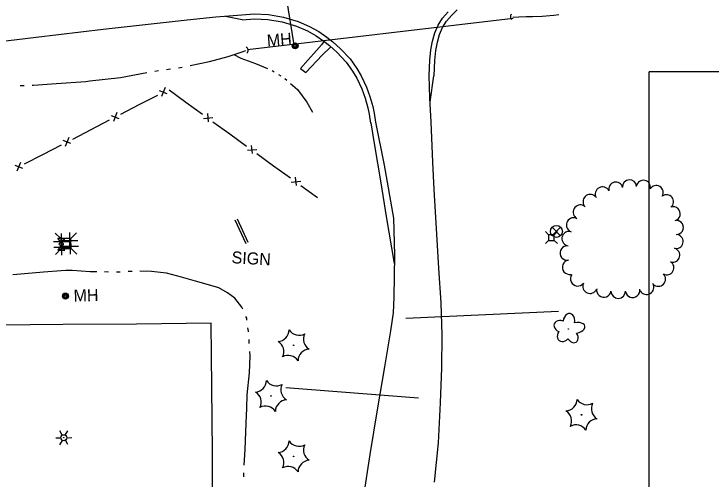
# Model space of a CAD drawing. Extents: x 589250 to 1188077, y 162953 to 363065.
# Drawn here: x 594908 to 595256.8, y 174685.3 to 174918 of the extents above; entities that cross this region are included whole.
import ezdxf

# ---------------------------------------------------------------- set-up
doc = ezdxf.new("R2010")
doc.units = 0
for name, color, linetype in [('E_DRN', 7, 'Continuous'), ('E_DRN_DrainTile', 7, 'Continuous'), ('E_DRN_SS_UG', 7, 'Continuous'), ('E_DWY', 7, 'Continuous'), ('E_FEN_P', 7, 'Continuous'), ('E_LAND_TreeLine_P', 7, 'Continuous'), ('E_LAND_Vegetation', 7, 'Continuous'), ('E_LTG', 7, 'Continuous'), ('E_RDWY', 7, 'Continuous'), ('E_RDWY_C_and_G', 7, 'Continuous'), ('E_RDWY_Gravel', 7, 'Continuous'), ('E_SGN', 7, 'Continuous'), ('E_SGN_Text', 7, 'Continuous'), ('E_SIG', 7, 'Continuous'), ('E_UTL_AG', 7, 'Continuous'), ('E_UTL_AG_Bold', 7, 'Continuous'), ('E_UTL_ETransformer', 7, 'Continuous'), ('E_UTL_MH', 7, 'Continuous'), ('E_UTL_MH_Text', 7, 'Continuous'), ('E_WTR_FlowLine', 7, 'Continuous')]:
    doc.layers.add(name, color=color, linetype=linetype)

msp = doc.modelspace()

# ---------------------------------------------------------------- linework, layer by layer
at = {"layer": 'E_DRN'}
for centre, radius, start, end in [((595157.93, 174916.59), 1.55, 132.5602, 238.8204), ((595023.15, 174899.81), 1.97, 311.577, 57.8372)]:
    msp.add_arc(centre, radius, start, end, dxfattribs=at)
at = {"layer": 'E_DRN_DrainTile'}
for p, q in [((595225.8, 174615.65), (595225.8, 174888.93)), ((595104.05, 174765.7), (595180.46, 174769.2)), ((595043.95, 174731.07), (595110.43, 174725.97))]:
    msp.add_line(p, q, dxfattribs=at)
msp.add_lwpolyline([(595465.8, 174888.93), (595345.8, 174888.93), (595225.8, 174888.93)], dxfattribs=at)
at = {"layer": 'E_DRN_SS_UG'}
for p, q in [((595048.14, 174902.43), (595037.9, 174966.88)), ((595024.89, 174900.14), (595157.72, 174915.82))]:
    msp.add_line(p, q, dxfattribs=at)
at = {"layer": 'E_DWY'}
for p, q in [((594932.47, 174762.54), (594897.53, 174762.19)), ((594969.34, 174762.81), (594932.47, 174762.54)), ((595006.62, 174763.23), (594969.34, 174762.81)), ((595006.91, 174731.27), (595006.62, 174763.23)), ((595007.34, 174698.72), (595006.91, 174731.27)), ((595007.26, 174668.49), (595007.34, 174698.72))]:
    msp.add_line(p, q, dxfattribs=at)
at = {"layer": 'E_FEN_P'}
for p, q in [((594980.68, 174879.67), (594984.5, 174878.19)), ((594981.97, 174876.81), (594983.74, 174881.25)), ((594985.56, 174879.95), (594993.95, 174873.87)), ((594970.68, 174872.6), (594979.89, 174877.36)), ((594961.48, 174867.85), (594970.68, 174872.6)), ((594993.95, 174873.87), (595002.34, 174867.79)), ((594956.57, 174867.21), (594960.39, 174865.72)), ((594957.86, 174864.34), (594959.63, 174868.79)), ((595002.78, 174865.68), (595007.55, 174866.1)), ((595004.76, 174868.13), (595005.15, 174864.04)), ((594946.57, 174860.14), (594955.78, 174864.9)), ((595007.54, 174864.02), (595015.93, 174857.94)), ((594937.37, 174855.39), (594946.57, 174860.14)), ((594933.75, 174851.88), (594935.52, 174856.33)), ((595015.93, 174857.94), (595024.32, 174851.86)), ((594922.46, 174847.68), (594931.67, 174852.44)), ((594932.46, 174854.75), (594936.28, 174853.26)), ((595026.74, 174852.2), (595027.13, 174848.11)), ((595024.76, 174849.75), (595029.53, 174850.18)), ((594913.26, 174842.92), (594922.46, 174847.68)), ((595029.51, 174848.1), (595037.9, 174842.02)), ((594908.35, 174842.29), (594912.17, 174840.8)), ((594909.64, 174839.42), (594911.41, 174843.87)), ((595037.9, 174842.02), (595046.3, 174835.94)), ((595046.74, 174833.83), (595051.5, 174834.25)), ((595048.71, 174836.27), (595049.11, 174832.19)), ((595051.49, 174832.17), (595059.88, 174826.09))]:
    msp.add_line(p, q, dxfattribs=at)
at = {"layer": 'E_LAND_TreeLine_P'}
for centre, radius, start, end in [((595216, 174831.5), 3.52, 3.2159, 183.2159), ((595222.97, 174831.24), 3.52, 348.9601, 168.9601), ((595202.48, 174827.79), 3.62, 27.6199, 207.6199), ((595209.1, 174830.32), 3.52, 13.9037, 193.9037), ((595229.37, 174828.59), 3.52, 328.5049, 148.5049), ((595196.36, 174824.05), 3.62, 45.3808, 225.3808), ((595234.54, 174824), 3.52, 308.1279, 128.1279), ((595191.44, 174818.78), 3.62, 60.4756, 240.4756), ((595237.9, 174817.96), 3.52, 286.8741, 106.8741), ((595188.06, 174812.41), 3.62, 70.7317, 250.7317), ((595239.44, 174811.16), 3.52, 269.265, 89.265), ((595185.81, 174805.55), 3.62, 82.2345, 262.2345), ((595239.32, 174804.13), 3.52, 256.2284, 76.2284), ((595184.85, 174798.38), 3.62, 99.3308, 279.3308), ((595237.65, 174797.3), 3.52, 256.2284, 76.2284), ((595186.02, 174791.25), 3.62, 99.3308, 279.3308), ((595234.72, 174790.98), 3.52, 239.931, 59.931), ((595190.08, 174785.44), 3.62, 143.4072, 323.4072), ((595230.41, 174785.37), 3.62, 225.1735, 45.1735), ((595196.25, 174781.74), 3.62, 156.111, 336.111), ((595224.55, 174781.23), 3.62, 209.9813, 29.9813), ((595203.16, 174779.83), 3.62, 170.9302, 350.9302), ((595210.35, 174779.3), 3.62, 180.1998, 0.1998), ((595217.56, 174779.65), 3.62, 189.5856, 9.5856)]:
    msp.add_arc(centre, radius, start, end, dxfattribs=at)
at = {"layer": 'E_LAND_Vegetation'}
for centre, radius in [((595185.4, 174760.36), 0.128), ((595047.9, 174752.18), 0.167), ((595036.59, 174726.87), 0.167), ((595191.95, 174717.42), 0.167), ((595047.92, 174696.62), 0.167)]:
    msp.add_circle(centre, radius, dxfattribs=at)
for centre, radius, start, end in [((595039.8, 174760.02), 5.9, 273.0879, 358.8528), ((595050.64, 174763.12), 5.9, 213.0879, 298.8528), ((595058.75, 174755.28), 5.91, 153.1276, 238.8037), ((595037.12, 174749.08), 5.9, 333.0832, 58.8481), ((595045.17, 174741.24), 5.9, 33.0879, 118.8528), ((595056.01, 174744.34), 5.9, 93.0879, 178.8528), ((595028.48, 174734.71), 5.9, 273.0879, 358.8528), ((595039.32, 174737.81), 5.9, 213.0879, 298.8528), ((595047.44, 174729.97), 5.91, 153.1276, 238.8037), ((595025.81, 174723.77), 5.9, 333.0832, 58.8481), ((595044.69, 174719.03), 5.9, 93.0879, 178.8528), ((595183.84, 174725.26), 5.9, 273.0879, 358.8528), ((595194.69, 174728.36), 5.9, 213.0879, 298.8528), ((595202.8, 174720.53), 5.91, 153.1276, 238.8037), ((595033.85, 174715.93), 5.9, 33.0879, 118.8528), ((595181.17, 174714.32), 5.9, 333.0832, 58.8481), ((595189.22, 174706.48), 5.9, 33.0879, 118.8528), ((595200.06, 174709.59), 5.9, 93.0879, 178.8528), ((595039.82, 174704.46), 5.9, 273.0879, 358.8528), ((595050.66, 174707.56), 5.9, 213.0879, 298.8528), ((595058.77, 174699.73), 5.91, 153.1276, 238.8037), ((595037.14, 174693.52), 5.9, 333.0832, 58.8481), ((595056.03, 174688.78), 5.9, 93.0879, 178.8528), ((595045.19, 174685.68), 5.9, 33.0879, 118.8528)]:
    msp.add_arc(centre, radius, start, end, dxfattribs=at)
for centre, major_axis, ratio in [((595185.67, 174763.88), (-0.59, -4.18), 0.691916), ((595181.72, 174761.66), (3.35, -1.35), 0.782863), ((595189.05, 174760.87), (-4.67, -0.86), 0.560249), ((595182.92, 174757.25), (2.15, 2.7), 0.832022), ((595187.36, 174756.85), (-1.95, 3.06), 0.716896)]:
    msp.add_ellipse(centre, major_axis=major_axis, ratio=ratio, start_param=1.570796, end_param=4.712389, dxfattribs=at)
at = {"layer": 'E_LTG'}
for p, q in [((594932.14, 174707.24), (594930.85, 174709.38)), ((594933.64, 174707.26), (594934.85, 174709.45)), ((594928.91, 174705.88), (594931.41, 174705.92)), ((594934.41, 174705.98), (594936.91, 174706.03)), ((594930.98, 174702.45), (594932.19, 174704.64)), ((594934.98, 174702.53), (594933.69, 174704.67))]:
    msp.add_line(p, q, dxfattribs=at)
for radius in [1.5, 0.125]:
    msp.add_circle((594932.91, 174705.95), radius, dxfattribs=at)
at = {"layer": 'E_RDWY'}
for p, q in [((594952.67, 174910.31), (594994.66, 174914.96)), ((594994.66, 174914.96), (595009.01, 174916.47)), ((595009.01, 174916.47), (595021.97, 174917.54)), ((594919.14, 174906.38), (594952.67, 174910.31)), ((594878.47, 174901.51), (594919.14, 174906.38)), ((595063.2, 174904.28), (595061.95, 174902.56)), ((595061.95, 174902.56), (595059.29, 174899.6)), ((595062.25, 174897.41), (595066.49, 174901.56)), ((595053.97, 174888.66), (595062.25, 174897.41)), ((595059.29, 174899.6), (595055.13, 174895.07)), ((595055.13, 174895.07), (595051.39, 174890.62)), ((595051.39, 174890.62), (595053.97, 174888.66)), ((595116.12, 174875.81), (595115.72, 174887.13)), ((595116.74, 174863.94), (595116.12, 174875.81)), ((595088.89, 174863.78), (595093.24, 174842.29)), ((595117.55, 174843.8), (595116.74, 174863.94)), ((595093.24, 174842.29), (595097.88, 174815.73)), ((595118.33, 174830.1), (595117.55, 174843.8)), ((595119.52, 174807.73), (595118.33, 174830.1)), ((595097.88, 174815.73), (595098.35, 174797.2)), ((595120.6, 174790.81), (595119.52, 174807.73)), ((595098.35, 174797.2), (595098.1, 174776.31)), ((595121.75, 174773.43), (595120.6, 174790.81)), ((595098.1, 174776.31), (595097.74, 174768.5)), ((595122.22, 174757.34), (595121.75, 174773.43)), ((595097.74, 174768.5), (595096.44, 174759.51)), ((595096.44, 174759.51), (595093.36, 174741.38)), ((595122.08, 174741), (595122.22, 174757.34)), ((595093.36, 174741.38), (595089.8, 174719.86)), ((595121.5, 174723.42), (595122.08, 174741)), ((595120.5, 174703.32), (595121.5, 174723.42)), ((595089.8, 174719.86), (595086.03, 174697.53)), ((595118.49, 174683.64), (595120.5, 174703.32)), ((595086.03, 174697.53), (595081.72, 174670.04))]:
    msp.add_line(p, q, dxfattribs=at)
at = {"layer": 'E_RDWY_C_and_G'}
for p, q in [((595021.97, 174917.54), (595028.23, 174917.93)), ((595028.23, 174917.93), (595035.35, 174917.68)), ((595122.39, 174915.81), (595125.19, 174918.97)), ((595126.99, 174917.24), (595129.79, 174919.94)), ((595022.13, 174915.04), (595028.26, 174915.43)), ((595028.26, 174915.43), (595035.09, 174915.18)), ((595035.09, 174915.18), (595042.21, 174913.98)), ((595035.35, 174917.68), (595042.78, 174916.42)), ((595042.78, 174916.42), (595050.2, 174914.22)), ((595120.21, 174912.27), (595122.39, 174915.81)), ((595124.4, 174914.32), (595126.99, 174917.24)), ((595042.21, 174913.98), (595049.34, 174911.86)), ((595049.34, 174911.86), (595054.81, 174909.49)), ((595050.2, 174914.22), (595055.92, 174911.73)), ((595055.92, 174911.73), (595060.56, 174909.12)), ((595118.55, 174908.57), (595120.21, 174912.27)), ((595120.91, 174907.73), (595122.42, 174911.1)), ((595122.42, 174911.1), (595124.4, 174914.32)), ((595054.81, 174909.49), (595059.24, 174906.99)), ((595060.56, 174909.12), (595064.6, 174906.36)), ((595117.41, 174904.35), (595118.55, 174908.57)), ((595119.85, 174903.79), (595120.91, 174907.73)), ((595059.24, 174906.99), (595063.1, 174904.35)), ((595063.1, 174904.35), (595065.89, 174902.1)), ((595064.6, 174906.36), (595067.51, 174904)), ((595067.51, 174904), (595071.35, 174900.58)), ((595116.6, 174900.07), (595117.41, 174904.35)), ((595065.89, 174902.1), (595069.6, 174898.78)), ((595071.35, 174900.58), (595076.15, 174895.46)), ((595119.08, 174899.73), (595119.85, 174903.79)), ((595069.6, 174898.78), (595074.21, 174893.88)), ((595116.15, 174894.81), (595116.6, 174900.07)), ((595118.64, 174894.63), (595119.08, 174899.73)), ((595074.21, 174893.88), (595077.44, 174889.29)), ((595076.15, 174895.46), (595079.54, 174890.65)), ((595115.72, 174887.13), (595116.15, 174894.81)), ((595118.21, 174886.99), (595118.64, 174894.63)), ((595079.54, 174890.65), (595081.72, 174886.99)), ((595077.44, 174889.29), (595079.51, 174885.81)), ((595081.72, 174886.99), (595084.4, 174881.4)), ((595079.51, 174885.81), (595082.09, 174880.44)), ((595082.09, 174880.44), (595083.74, 174875.85)), ((595084.4, 174881.4), (595086.13, 174876.61)), ((595086.13, 174876.61), (595087.54, 174871.59)), ((595083.74, 174875.85), (595085.11, 174871.02)), ((595085.11, 174871.02), (595085.7, 174867.89)), ((595087.54, 174871.59), (595088.16, 174868.32)), ((595085.7, 174867.89), (595086.42, 174863.38)), ((595088.16, 174868.32), (595088.89, 174863.78))]:
    msp.add_line(p, q, dxfattribs=at)
at = {"layer": 'E_RDWY_Gravel'}
for p, q in [((595013.75, 174916.86), (595022.12, 174915.14)), ((595116.22, 174873.99), (595118.11, 174887)), ((595086.52, 174863.4), (595088.26, 174853.22)), ((595088.26, 174853.22), (595091.5, 174833.54)), ((595091.5, 174833.54), (595094.18, 174816.58)), ((595094.18, 174816.58), (595098.3, 174793.09))]:
    msp.add_line(p, q, dxfattribs=at)
at = {"layer": 'E_SGN'}
for p, q in [((595018.42, 174814.93), (595023.92, 174803.1)), ((595019.67, 174815.47), (595025.04, 174803.72))]:
    msp.add_line(p, q, dxfattribs=at)
at = {"layer": 'E_SIG'}
for points in [[(595181.49, 174811.3), (595177.3, 174807.07)], [(595177.3, 174811.26), (595181.53, 174807.03)]]:
    msp.add_lwpolyline(points, dxfattribs=at)
msp.add_circle((595179.43, 174809.18), 3, dxfattribs=at)
at = {"layer": 'E_UTL_AG'}
for points in [[(594929.91, 174805.8), (594933.38, 174805.8)], [(594931.64, 174803.38), (594929.91, 174805.8)], [(594933.38, 174805.8), (594931.64, 174803.38)], [(594931.64, 174802.22), (594929.91, 174799.8)], [(594929.91, 174799.8), (594933.38, 174799.8)], [(594933.38, 174799.8), (594931.64, 174802.22)]]:
    msp.add_lwpolyline(points, dxfattribs=at)
msp.add_lwpolyline([(594932.8, 174802.8), (594932.78, 174802.91), (594932.72, 174803.02), (594932.62, 174803.11), (594932.48, 174803.2), (594932.31, 174803.27), (594932.12, 174803.33), (594931.92, 174803.36), (594931.7, 174803.38), (594931.48, 174803.37), (594931.27, 174803.35), (594931.07, 174803.3), (594930.89, 174803.24), (594930.74, 174803.16), (594930.62, 174803.07), (594930.54, 174802.96), (594930.5, 174802.86), (594930.5, 174802.75), (594930.54, 174802.64), (594930.62, 174802.54), (594930.74, 174802.45), (594930.89, 174802.37), (594931.07, 174802.3), (594931.27, 174802.26), (594931.48, 174802.23), (594931.7, 174802.23), (594931.92, 174802.24), (594932.12, 174802.28), (594932.31, 174802.33), (594932.48, 174802.4), (594932.62, 174802.49), (594932.72, 174802.59), (594932.78, 174802.69)], close=True, dxfattribs=at)
at = {"layer": 'E_UTL_AG_Bold'}
for p, q in [((594931.49, 174805.54), (594928.61, 174808.31)), ((594936.49, 174805.63), (594939.27, 174808.51)), ((594936.49, 174805.63), (594931.49, 174805.54)), ((594931.49, 174805.54), (594931.58, 174800.54)), ((594936.58, 174800.63), (594936.49, 174805.63)), ((594931.58, 174800.54), (594928.81, 174797.66)), ((594931.58, 174800.54), (594936.58, 174800.63)), ((594936.58, 174800.63), (594939.46, 174797.85))]:
    msp.add_line(p, q, dxfattribs=at)
for points in [[(595175.53, 174807.5), (595173.94, 174809.1)], [(595178.35, 174807.5), (595179.94, 174809.1)], [(595175.53, 174804.69), (595173.94, 174803.1)], [(595178.35, 174804.69), (595179.94, 174803.1)]]:
    msp.add_lwpolyline(points, dxfattribs=at)
msp.add_lwpolyline([(595175.53, 174804.69), (595178.35, 174804.69), (595178.35, 174807.5), (595175.53, 174807.5)], close=True, dxfattribs=at)
at = {"layer": 'E_UTL_ETransformer'}
for points in [[(594931.76, 174800.17), (594931.76, 174808.17)], [(594935.89, 174800.62), (594935.89, 174808.62)], [(594927.76, 174804.17), (594935.76, 174804.17)], [(594931.89, 174804.62), (594939.89, 174804.62)], [(594931.94, 174797.22), (594931.94, 174805.22)], [(594936.28, 174797.72), (594936.28, 174805.72)], [(594927.94, 174801.22), (594935.94, 174801.22)], [(594932.28, 174801.72), (594940.28, 174801.72)]]:
    msp.add_lwpolyline(points, dxfattribs=at)
at = {"layer": 'E_UTL_MH'}
for centre, radius in [((595048.68, 174902.02), 1.5), ((595048.68, 174902.01), 1.22), ((595048.67, 174902), 0.968), ((595048.65, 174901.99), 0.605), ((594933.74, 174776.84), 1.5), ((594933.74, 174776.84), 1.22), ((594933.73, 174776.82), 0.968), ((594933.71, 174776.82), 0.605)]:
    msp.add_circle(centre, radius, dxfattribs=at)
at = {"layer": 'E_WTR_FlowLine'}
for p, q in [((595157.59, 174916.33), (595160.54, 174916.58)), ((595160.54, 174916.58), (595164.29, 174916.72)), ((595164.29, 174916.72), (595167.44, 174916.74)), ((595167.44, 174916.74), (595172.25, 174916.87)), ((595172.25, 174916.87), (595178.14, 174917.31)), ((595178.14, 174917.31), (595180.7, 174917.6)), ((595015.17, 174896.74), (595022.16, 174899.05)), ((595018.05, 174897.69), (595021.49, 174895.83)), ((595022.16, 174899.05), (595023.98, 174899.73)), ((594996.11, 174892.18), (595005.81, 174894.14)), ((595005.81, 174894.14), (595015.17, 174896.74)), ((595021.49, 174895.83), (595028.87, 174893.24)), ((594984.32, 174890.21), (594986.29, 174890.49)), ((594990.24, 174891.05), (594991.3, 174891.2)), ((594991.3, 174891.2), (594992.2, 174891.39)), ((595028.87, 174893.24), (595034.86, 174890.7)), ((594961.32, 174886.24), (594974.47, 174888.65)), ((594978.4, 174889.36), (594980.37, 174889.64)), ((595037.15, 174889.65), (595038.23, 174889)), ((595040.38, 174887.7), (595041.46, 174887.06)), ((594917.75, 174882.27), (594929.03, 174883.12)), ((594929.03, 174883.12), (594943.87, 174884.19)), ((594943.87, 174884.19), (594945.88, 174884.42)), ((594945.88, 174884.42), (594961.32, 174886.24)), ((595043.51, 174885.61), (595044.47, 174884.8)), ((595046.4, 174883.17), (595049.91, 174880.2)), ((594911.07, 174882.15), (594913.06, 174882.18)), ((594917.05, 174882.26), (594917.75, 174882.27)), ((595049.91, 174880.2), (595054.49, 174873.9)), ((595054.49, 174873.9), (595057.36, 174868.8)), ((594931.53, 174789.4), (594922.71, 174788.72)), ((594933.98, 174789.53), (594931.53, 174789.4)), ((594937.15, 174789.59), (594933.98, 174789.53)), ((594946.04, 174788.95), (594937.15, 174789.59)), ((594949.39, 174788.9), (594946.04, 174788.95)), ((594955.28, 174788.83), (594953.31, 174788.86)), ((594967.05, 174789.16), (594965.09, 174789.04)), ((594976.8, 174789.19), (594970.98, 174789.27)), ((594984.33, 174788.33), (594976.8, 174789.19)), ((594920.97, 174788.57), (594907.43, 174787.43)), ((594922.71, 174788.72), (594920.97, 174788.57)), ((594960.34, 174788.77), (594959.21, 174788.78)), ((594961.17, 174788.82), (594960.34, 174788.77)), ((594991.75, 174786.33), (594984.33, 174788.33)), ((594998.87, 174784.32), (594991.75, 174786.33)), ((595005.36, 174782.49), (594998.87, 174784.32)), ((595010.57, 174780.9), (595005.36, 174782.49)), ((595014.87, 174778.49), (595010.57, 174780.9)), ((595018.54, 174775.7), (595014.87, 174778.49)), ((595022.03, 174771.27), (595018.54, 174775.7)), ((595022.47, 174770.25), (595022.03, 174771.27)), ((595024.42, 174765.73), (595024.03, 174766.65)), ((595024.55, 174764.77), (595024.42, 174765.73)), ((595025.27, 174759.24), (595025.05, 174760.88)), ((595025.29, 174758.93), (595025.27, 174759.24)), ((595025.74, 174753.05), (595025.59, 174755.01)), ((595026.22, 174746.72), (595026.04, 174749.13)), ((595025.89, 174738.36), (595026.22, 174746.72)), ((595024.69, 174727.46), (595025.89, 174738.36)), ((595024.47, 174720.74), (595024.69, 174727.46)), ((595024.22, 174713.31), (595024.47, 174720.74)), ((595023.59, 174700.05), (595024.22, 174713.31)), ((595023.13, 174692.29), (595023.59, 174700.05)), ((595023.07, 174686.4), (595023.08, 174688.36))]:
    msp.add_line(p, q, dxfattribs=at)

# ---------------------------------------------------------------- texts
at = {"layer": 'E_SGN_Text'}
msp.add_text('SIGN', height=6, rotation=356.6075, dxfattribs=at).set_placement((595016.74, 174793.28))
at = {"layer": 'E_UTL_MH_Text'}
for rotation, p in [(4.5905, (595034.76, 174901.6)), (1.4393, (594937.86, 174774.05))]:
    msp.add_text('MH', height=6, rotation=rotation, dxfattribs=at).set_placement(p)

doc.saveas('drawing.dxf')
